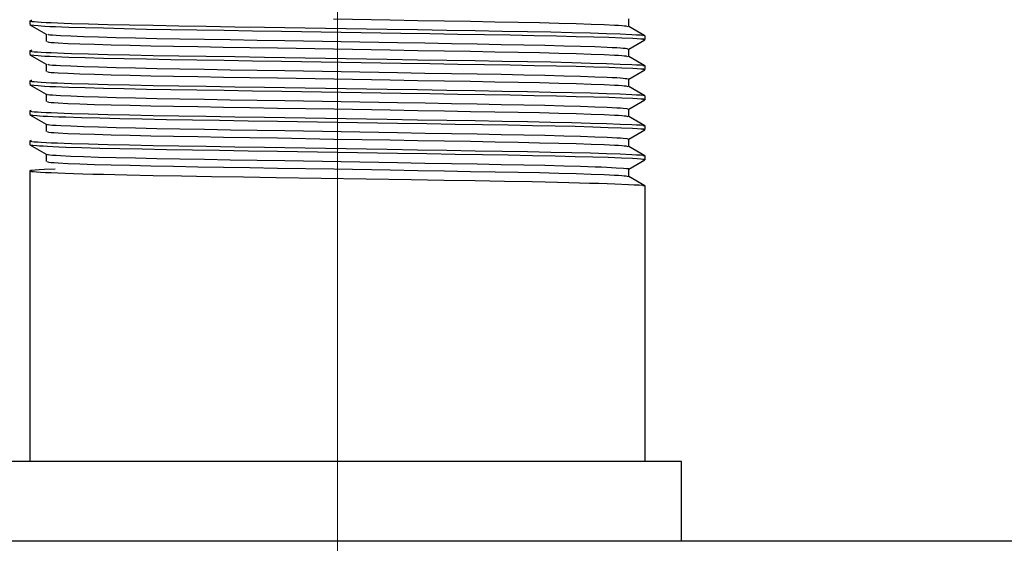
# Model space of a CAD drawing. Header units: millimetres. Extents: x 262469 to 275208, y -32539 to 9411.
# Tile 280 of 428: x 269164 to 269175, y -13358 to -13352. Entities that reach past the tile are written whole.
import ezdxf

# ---------------------------------------------------------------- set-up
doc = ezdxf.new("R2010")
doc.units = ezdxf.units.MM
doc.header["$LTSCALE"] = 100
doc.layers.add('$ IE_TELETECHNIKA', color=5, linetype='Continuous', lineweight=30)

msp = doc.modelspace()

# ---------------------------------------------------------------- linework, layer by layer
at = {"layer": '$ IE_TELETECHNIKA', "color": 7, "linetype": 'Continuous', "lineweight": 5, "ltscale": 20.32}
for p, q in [((269167.836, -13346.544), (269167.836, -13356.984)), ((269167.836, -13356.984), (269167.836, -13359.288))]:
    msp.add_line(p, q, dxfattribs=at)
at = {"layer": '$ IE_TELETECHNIKA', "color": 7, "linetype": 'Continuous'}
for p, q in [((269164.488, -13352.188), (269164.488, -13352.229)), ((269164.489, -13352.23), (269164.665, -13352.333)), ((269164.51, -13352.183), (269164.502, -13352.185)), ((269171.183, -13352.351), (269171.006, -13352.248)), ((269171.007, -13352.249), (269171.007, -13352.168)), ((269164.664, -13352.332), (269164.664, -13352.413)), ((269164.664, -13352.332), (269164.664, -13352.413)), ((269171.184, -13352.393), (269171.184, -13352.352)), ((269171.007, -13352.495), (269171.183, -13352.394)), ((269164.488, -13352.515), (269164.488, -13352.556)), ((269164.489, -13352.557), (269164.665, -13352.659)), ((269164.51, -13352.509), (269164.502, -13352.511)), ((269171.183, -13352.677), (269171.006, -13352.575)), ((269171.007, -13352.576), (269171.007, -13352.495)), ((269164.664, -13352.659), (269164.664, -13352.74)), ((269164.664, -13352.659), (269164.664, -13352.74)), ((269171.184, -13352.719), (269171.184, -13352.678)), ((269171.007, -13352.822), (269171.183, -13352.72)), ((269164.488, -13352.842), (269164.488, -13352.882)), ((269164.489, -13352.884), (269164.666, -13352.986)), ((269164.51, -13352.836), (269164.502, -13352.838)), ((269171.183, -13353.004), (269171.006, -13352.902)), ((269171.007, -13352.902), (269171.007, -13352.821)), ((269164.664, -13352.985), (269164.664, -13353.066)), ((269164.664, -13352.985), (269164.664, -13353.066)), ((269171.184, -13353.046), (269171.184, -13353.005)), ((269171.007, -13353.148), (269171.183, -13353.047)), ((269164.488, -13353.168), (269164.488, -13353.209)), ((269164.489, -13353.21), (269164.666, -13353.312)), ((269171.183, -13353.33), (269171.006, -13353.228)), ((269171.007, -13353.229), (269171.007, -13353.148)), ((269164.664, -13353.312), (269164.664, -13353.393)), ((269164.664, -13353.312), (269164.664, -13353.393)), ((269171.184, -13353.372), (269171.184, -13353.332)), ((269171.007, -13353.475), (269171.183, -13353.373)), ((269164.488, -13353.495), (269164.488, -13353.536)), ((269164.489, -13353.537), (269164.665, -13353.639)), ((269171.183, -13353.657), (269171.006, -13353.555)), ((269171.007, -13353.555), (269171.007, -13353.474)), ((269164.664, -13353.638), (269164.664, -13353.719)), ((269164.664, -13353.638), (269164.664, -13353.719)), ((269171.184, -13353.699), (269171.184, -13353.658)), ((269171.007, -13353.802), (269171.183, -13353.7)), ((269164.488, -13353.821), (269164.488, -13356.984)), ((269171.007, -13353.882), (269171.007, -13353.801)), ((269171.183, -13353.983), (269171.006, -13353.881)), ((269171.184, -13356.984), (269171.184, -13353.985)), ((269171.58, -13356.984), (269164.092, -13356.984)), ((269171.58, -13357.848), (269171.58, -13356.984)), ((269082.876, -13357.848), (269255.676, -13357.848))]:
    msp.add_line(p, q, dxfattribs=at)
for points in [[(269164.502, -13352.185), (269164.487, -13352.19), (269164.493, -13352.192), (269164.509, -13352.195), (269164.535, -13352.197), (269164.57, -13352.2), (269164.613, -13352.202), (269164.664, -13352.205), (269164.722, -13352.208), (269164.788, -13352.21), (269164.862, -13352.213), (269164.942, -13352.216), (269165.125, -13352.221), (269165.336, -13352.227), (269165.572, -13352.232), (269165.831, -13352.237), (269166.111, -13352.242), (269166.407, -13352.247), (269166.719, -13352.252), (269167.041, -13352.257), (269167.707, -13352.268), (269168.378, -13352.279), (269168.707, -13352.284), (269169.027, -13352.289), (269169.335, -13352.294), (269169.628, -13352.299), (269169.903, -13352.304), (269170.158, -13352.309), (269170.388, -13352.315), (269170.589, -13352.32), (269170.764, -13352.326), (269170.913, -13352.331), (269171.04, -13352.336), (269171.092, -13352.339), (269171.134, -13352.342), (269171.164, -13352.344), (269171.179, -13352.347), (269171.177, -13352.349), (269171.16, -13352.352)], [(269164.5, -13352.231), (269164.532, -13352.235), (269164.579, -13352.24), (269164.612, -13352.243), (269164.653, -13352.245), (269164.705, -13352.248), (269164.766, -13352.251), (269164.836, -13352.253), (269164.913, -13352.256), (269165.09, -13352.261), (269165.291, -13352.266), (269165.514, -13352.272), (269165.759, -13352.277), (269166.023, -13352.281), (269166.305, -13352.286), (269166.602, -13352.291), (269166.911, -13352.296), (269167.228, -13352.301), (269167.877, -13352.312), (269168.524, -13352.322), (269168.84, -13352.327), (269169.145, -13352.332), (269169.438, -13352.337), (269169.717, -13352.342), (269169.978, -13352.347), (269170.219, -13352.352), (269170.435, -13352.357), (269170.625, -13352.362), (269170.789, -13352.367), (269170.93, -13352.373), (269171.05, -13352.378), (269171.099, -13352.38), (269171.139, -13352.383), (269171.166, -13352.385), (269171.179, -13352.388), (269171.176, -13352.39), (269171.16, -13352.393)], [(269167.794, -13352.167), (269168.409, -13352.178), (269168.709, -13352.183), (269169.001, -13352.188), (269169.283, -13352.193), (269169.55, -13352.198), (269169.801, -13352.202), (269170.034, -13352.207), (269170.246, -13352.212), (269170.435, -13352.218), (269170.598, -13352.223), (269170.737, -13352.228), (269170.85, -13352.234), (269170.896, -13352.236), (269170.932, -13352.239), (269170.959, -13352.241), (269170.976, -13352.244), (269170.993, -13352.248)], [(269164.683, -13352.333), (269164.689, -13352.337), (269164.707, -13352.34), (269164.736, -13352.342), (269164.775, -13352.345), (269164.822, -13352.347), (269164.935, -13352.353), (269165.073, -13352.358), (269165.236, -13352.363), (269165.425, -13352.368), (269165.637, -13352.374), (269165.87, -13352.379), (269166.121, -13352.383), (269166.388, -13352.388), (269166.669, -13352.393), (269166.962, -13352.398), (269167.262, -13352.403), (269167.877, -13352.414), (269168.49, -13352.424), (269168.788, -13352.429), (269169.078, -13352.434), (269169.356, -13352.439), (269169.619, -13352.444), (269169.865, -13352.449), (269170.093, -13352.454), (269170.299, -13352.459), (269170.481, -13352.464), (269170.638, -13352.469), (269170.77, -13352.475), (269170.826, -13352.477), (269170.875, -13352.48), (269170.916, -13352.482), (269170.947, -13352.485), (269170.97, -13352.487), (269170.984, -13352.49), (269171.001, -13352.495)], [(269164.681, -13352.413), (269164.684, -13352.418), (269164.696, -13352.42), (269164.72, -13352.423), (269164.754, -13352.425), (269164.797, -13352.428), (269164.903, -13352.433), (269165.034, -13352.438), (269165.19, -13352.443), (269165.372, -13352.449), (269165.579, -13352.454), (269165.806, -13352.459), (269166.052, -13352.464), (269166.316, -13352.469), (269166.593, -13352.473), (269166.883, -13352.478), (269167.182, -13352.483), (269167.794, -13352.494), (269168.409, -13352.504), (269168.709, -13352.51), (269169.002, -13352.515), (269169.283, -13352.519), (269169.55, -13352.524), (269169.801, -13352.529), (269170.034, -13352.534), (269170.246, -13352.539), (269170.435, -13352.544), (269170.598, -13352.55), (269170.737, -13352.555), (269170.851, -13352.56), (269170.896, -13352.563), (269170.932, -13352.565), (269170.958, -13352.568), (269170.975, -13352.57), (269170.994, -13352.575)], [(269164.502, -13352.511), (269164.487, -13352.516), (269164.493, -13352.519), (269164.509, -13352.521), (269164.535, -13352.524), (269164.57, -13352.526), (269164.613, -13352.529), (269164.664, -13352.532), (269164.722, -13352.534), (269164.788, -13352.537), (269164.862, -13352.54), (269164.942, -13352.542), (269165.125, -13352.548), (269165.336, -13352.553), (269165.572, -13352.559), (269165.831, -13352.564), (269166.111, -13352.569), (269166.407, -13352.574), (269166.719, -13352.578), (269167.041, -13352.584), (269167.707, -13352.595), (269168.378, -13352.606), (269168.707, -13352.611), (269169.027, -13352.616), (269169.335, -13352.621), (269169.628, -13352.626), (269169.903, -13352.631), (269170.158, -13352.636), (269170.388, -13352.641), (269170.589, -13352.647), (269170.764, -13352.652), (269170.913, -13352.658), (269171.04, -13352.663), (269171.092, -13352.666), (269171.134, -13352.668), (269171.164, -13352.671), (269171.179, -13352.673), (269171.177, -13352.676), (269171.16, -13352.678)], [(269164.5, -13352.557), (269164.532, -13352.562), (269164.579, -13352.567), (269164.612, -13352.569), (269164.653, -13352.572), (269164.705, -13352.574), (269164.766, -13352.577), (269164.836, -13352.58), (269164.913, -13352.582), (269165.09, -13352.588), (269165.291, -13352.593), (269165.514, -13352.598), (269165.759, -13352.603), (269166.023, -13352.608), (269166.306, -13352.613), (269166.602, -13352.617), (269166.911, -13352.622), (269167.228, -13352.628), (269167.877, -13352.638), (269168.524, -13352.649), (269168.84, -13352.654), (269169.145, -13352.659), (269169.438, -13352.663), (269169.717, -13352.668), (269169.978, -13352.673), (269170.219, -13352.678), (269170.435, -13352.683), (269170.625, -13352.689), (269170.789, -13352.694), (269170.93, -13352.699), (269171.05, -13352.704), (269171.099, -13352.707), (269171.139, -13352.709), (269171.166, -13352.712), (269171.179, -13352.714), (269171.176, -13352.717), (269171.16, -13352.719)], [(269164.683, -13352.659), (269164.688, -13352.664), (269164.706, -13352.666), (269164.736, -13352.669), (269164.775, -13352.671), (269164.822, -13352.674), (269164.936, -13352.679), (269165.073, -13352.685), (269165.236, -13352.69), (269165.425, -13352.695), (269165.637, -13352.7), (269165.87, -13352.705), (269166.121, -13352.71), (269166.389, -13352.715), (269166.67, -13352.72), (269166.962, -13352.725), (269167.263, -13352.73), (269167.877, -13352.74), (269168.49, -13352.751), (269168.788, -13352.756), (269169.078, -13352.761), (269169.356, -13352.766), (269169.619, -13352.77), (269169.865, -13352.775), (269170.093, -13352.78), (269170.299, -13352.785), (269170.481, -13352.791), (269170.638, -13352.796), (269170.77, -13352.801), (269170.826, -13352.804), (269170.875, -13352.806), (269170.915, -13352.809), (269170.947, -13352.812), (269170.969, -13352.814), (269170.984, -13352.816), (269171.003, -13352.821)], [(269164.681, -13352.74), (269164.683, -13352.744), (269164.696, -13352.747), (269164.72, -13352.749), (269164.754, -13352.752), (269164.797, -13352.754), (269164.903, -13352.759), (269165.034, -13352.765), (269165.19, -13352.77), (269165.372, -13352.775), (269165.579, -13352.78), (269165.806, -13352.786), (269166.052, -13352.79), (269166.316, -13352.795), (269166.594, -13352.8), (269166.883, -13352.805), (269167.182, -13352.81), (269167.795, -13352.82), (269168.409, -13352.831), (269168.71, -13352.836), (269169.002, -13352.841), (269169.283, -13352.846), (269169.55, -13352.851), (269169.801, -13352.856), (269170.034, -13352.86), (269170.246, -13352.866), (269170.435, -13352.871), (269170.598, -13352.876), (269170.737, -13352.881), (269170.851, -13352.887), (269170.896, -13352.889), (269170.932, -13352.892), (269170.958, -13352.894), (269170.975, -13352.897), (269170.995, -13352.902)], [(269164.502, -13352.838), (269164.487, -13352.843), (269164.493, -13352.845), (269164.509, -13352.848), (269164.535, -13352.85), (269164.57, -13352.853), (269164.613, -13352.855), (269164.664, -13352.858), (269164.722, -13352.861), (269164.788, -13352.863), (269164.862, -13352.866), (269164.942, -13352.869), (269165.125, -13352.874), (269165.336, -13352.88), (269165.572, -13352.885), (269165.831, -13352.89), (269166.111, -13352.895), (269166.407, -13352.9), (269166.719, -13352.905), (269167.041, -13352.91), (269167.707, -13352.921), (269168.378, -13352.932), (269168.707, -13352.937), (269169.027, -13352.943), (269169.335, -13352.947), (269169.628, -13352.952), (269169.903, -13352.957), (269170.158, -13352.963), (269170.388, -13352.968), (269170.589, -13352.973), (269170.764, -13352.979), (269170.913, -13352.984), (269171.04, -13352.99), (269171.092, -13352.992), (269171.134, -13352.995), (269171.164, -13352.997), (269171.179, -13353), (269171.177, -13353.002), (269171.16, -13353.005)], [(269164.5, -13352.884), (269164.532, -13352.889), (269164.579, -13352.893), (269164.612, -13352.896), (269164.653, -13352.898), (269164.705, -13352.901), (269164.766, -13352.904), (269164.836, -13352.906), (269164.914, -13352.909), (269165.09, -13352.914), (269165.291, -13352.92), (269165.514, -13352.925), (269165.759, -13352.93), (269166.023, -13352.935), (269166.306, -13352.939), (269166.603, -13352.944), (269166.911, -13352.949), (269167.229, -13352.954), (269167.877, -13352.965), (269168.525, -13352.975), (269168.84, -13352.98), (269169.145, -13352.985), (269169.439, -13352.99), (269169.717, -13352.995), (269169.978, -13353), (269170.219, -13353.005), (269170.435, -13353.01), (269170.625, -13353.015), (269170.789, -13353.02), (269170.93, -13353.026), (269171.05, -13353.031), (269171.099, -13353.033), (269171.139, -13353.036), (269171.166, -13353.038), (269171.179, -13353.041), (269171.176, -13353.043), (269171.16, -13353.046)], [(269164.683, -13352.986), (269164.681, -13352.988), (269164.687, -13352.99), (269164.706, -13352.993), (269164.736, -13352.995), (269164.776, -13352.998), (269164.823, -13353.001), (269164.936, -13353.006), (269165.073, -13353.011), (269165.237, -13353.016), (269165.426, -13353.022), (269165.638, -13353.027), (269165.871, -13353.032), (269166.122, -13353.037), (269166.389, -13353.041), (269166.67, -13353.046), (269166.963, -13353.051), (269167.263, -13353.056), (269167.877, -13353.067), (269168.49, -13353.077), (269168.789, -13353.082), (269169.078, -13353.087), (269169.356, -13353.092), (269169.619, -13353.097), (269169.866, -13353.102), (269170.093, -13353.107), (269170.299, -13353.112), (269170.481, -13353.117), (269170.638, -13353.123), (269170.77, -13353.128), (269170.826, -13353.13), (269170.875, -13353.133), (269170.915, -13353.136), (269170.946, -13353.138), (269170.985, -13353.143), (269171.004, -13353.148)], [(269164.682, -13353.066), (269164.682, -13353.071), (269164.695, -13353.073), (269164.72, -13353.076), (269164.754, -13353.078), (269164.797, -13353.081), (269164.903, -13353.086), (269165.034, -13353.091), (269165.19, -13353.097), (269165.373, -13353.102), (269165.579, -13353.107), (269165.806, -13353.112), (269166.052, -13353.117), (269166.316, -13353.122), (269166.594, -13353.126), (269166.883, -13353.131), (269167.182, -13353.137), (269167.795, -13353.147), (269168.409, -13353.158), (269168.71, -13353.163), (269169.002, -13353.168), (269169.283, -13353.173), (269169.55, -13353.177), (269169.802, -13353.182), (269170.034, -13353.187), (269170.246, -13353.192), (269170.435, -13353.197), (269170.599, -13353.203), (269170.738, -13353.208), (269170.851, -13353.213), (269170.895, -13353.216), (269170.931, -13353.218), (269170.957, -13353.221), (269170.975, -13353.223), (269170.996, -13353.228)], [(269164.502, -13353.164), (269164.487, -13353.169), (269164.493, -13353.172), (269164.509, -13353.174), (269164.535, -13353.177), (269164.57, -13353.179), (269164.613, -13353.182), (269164.664, -13353.185), (269164.722, -13353.187), (269164.788, -13353.19), (269164.862, -13353.193), (269164.942, -13353.196), (269165.125, -13353.201), (269165.336, -13353.206), (269165.572, -13353.212), (269165.831, -13353.217), (269166.111, -13353.222), (269166.407, -13353.227), (269166.719, -13353.232), (269167.041, -13353.237), (269167.707, -13353.248), (269168.378, -13353.259), (269168.707, -13353.264), (269169.027, -13353.269), (269169.335, -13353.274), (269169.628, -13353.279), (269169.903, -13353.284), (269170.158, -13353.289), (269170.388, -13353.294), (269170.589, -13353.3), (269170.764, -13353.305), (269170.913, -13353.311), (269171.04, -13353.316), (269171.092, -13353.319), (269171.134, -13353.321), (269171.164, -13353.324), (269171.179, -13353.327), (269171.177, -13353.329), (269171.16, -13353.332)], [(269164.488, -13353.209), (269164.519, -13353.214), (269164.563, -13353.219), (269164.594, -13353.221), (269164.633, -13353.224), (269164.681, -13353.226), (269164.738, -13353.229), (269164.805, -13353.232), (269164.88, -13353.234), (269165.051, -13353.24), (269165.249, -13353.245), (269165.469, -13353.25), (269165.712, -13353.255), (269165.975, -13353.26), (269166.257, -13353.265), (269166.554, -13353.27), (269166.863, -13353.275), (269167.182, -13353.28), (269167.835, -13353.291), (269168.489, -13353.301), (269168.807, -13353.306), (269169.116, -13353.311), (269169.413, -13353.316), (269169.695, -13353.321), (269169.96, -13353.326), (269170.204, -13353.331), (269170.423, -13353.336), (269170.616, -13353.341), (269170.783, -13353.347), (269170.926, -13353.352), (269171.048, -13353.357), (269171.098, -13353.36), (269171.138, -13353.362), (269171.165, -13353.365), (269171.179, -13353.367), (269171.176, -13353.37), (269171.16, -13353.372)], [(269164.682, -13353.312), (269164.68, -13353.315), (269164.687, -13353.317), (269164.706, -13353.32), (269164.736, -13353.322), (269164.776, -13353.325), (269164.824, -13353.327), (269164.936, -13353.332), (269165.073, -13353.338), (269165.237, -13353.343), (269165.426, -13353.348), (269165.638, -13353.353), (269165.871, -13353.358), (269166.122, -13353.363), (269166.39, -13353.368), (269166.671, -13353.373), (269166.963, -13353.378), (269167.263, -13353.383), (269167.878, -13353.393), (269168.49, -13353.404), (269168.789, -13353.409), (269169.078, -13353.414), (269169.356, -13353.419), (269169.619, -13353.424), (269169.866, -13353.428), (269170.093, -13353.433), (269170.299, -13353.439), (269170.481, -13353.444), (269170.638, -13353.449), (269170.77, -13353.454), (269170.826, -13353.457), (269170.875, -13353.46), (269170.915, -13353.462), (269170.946, -13353.465), (269170.985, -13353.47), (269171.006, -13353.474)], [(269164.682, -13353.393), (269164.681, -13353.397), (269164.695, -13353.4), (269164.719, -13353.402), (269164.754, -13353.405), (269164.797, -13353.407), (269164.903, -13353.413), (269165.034, -13353.418), (269165.19, -13353.423), (269165.373, -13353.428), (269165.579, -13353.434), (269165.806, -13353.439), (269166.053, -13353.444), (269166.316, -13353.448), (269166.594, -13353.453), (269166.883, -13353.458), (269167.182, -13353.463), (269167.795, -13353.474), (269168.409, -13353.484), (269168.71, -13353.489), (269169.002, -13353.494), (269169.283, -13353.499), (269169.551, -13353.504), (269169.802, -13353.509), (269170.034, -13353.514), (269170.246, -13353.519), (269170.435, -13353.524), (269170.599, -13353.529), (269170.738, -13353.535), (269170.798, -13353.537), (269170.851, -13353.54), (269170.895, -13353.542), (269170.931, -13353.545), (269170.957, -13353.547), (269170.975, -13353.55), (269170.998, -13353.555)], [(269164.502, -13353.491), (269164.487, -13353.496), (269164.493, -13353.498), (269164.509, -13353.501), (269164.535, -13353.503), (269164.57, -13353.506), (269164.613, -13353.509), (269164.664, -13353.511), (269164.722, -13353.514), (269164.788, -13353.517), (269164.862, -13353.519), (269164.942, -13353.522), (269165.125, -13353.528), (269165.336, -13353.533), (269165.572, -13353.538), (269165.831, -13353.543), (269166.111, -13353.548), (269166.407, -13353.553), (269166.719, -13353.558), (269167.041, -13353.563), (269167.707, -13353.574), (269168.378, -13353.585), (269168.707, -13353.591), (269169.027, -13353.596), (269169.335, -13353.601), (269169.628, -13353.606), (269169.903, -13353.611), (269170.158, -13353.616), (269170.388, -13353.621), (269170.589, -13353.626), (269170.764, -13353.632), (269170.913, -13353.637), (269171.04, -13353.643), (269171.092, -13353.645), (269171.134, -13353.648), (269171.164, -13353.651), (269171.179, -13353.653), (269171.177, -13353.656), (269171.16, -13353.658)], [(269164.488, -13353.536), (269164.519, -13353.54), (269164.563, -13353.545), (269164.594, -13353.548), (269164.633, -13353.55), (269164.681, -13353.553), (269164.738, -13353.556), (269164.805, -13353.558), (269164.88, -13353.561), (269165.051, -13353.566), (269165.249, -13353.572), (269165.469, -13353.577), (269165.712, -13353.582), (269165.975, -13353.587), (269166.257, -13353.592), (269166.554, -13353.596), (269166.863, -13353.601), (269167.182, -13353.607), (269167.835, -13353.617), (269168.489, -13353.628), (269168.807, -13353.633), (269169.116, -13353.638), (269169.413, -13353.643), (269169.695, -13353.648), (269169.96, -13353.652), (269170.204, -13353.658), (269170.423, -13353.663), (269170.616, -13353.668), (269170.783, -13353.673), (269170.926, -13353.679), (269171.048, -13353.684), (269171.098, -13353.687), (269171.138, -13353.689), (269171.165, -13353.692), (269171.179, -13353.694), (269171.176, -13353.696), (269171.16, -13353.699)], [(269164.682, -13353.639), (269164.679, -13353.641), (269164.685, -13353.644), (269164.705, -13353.646), (269164.735, -13353.649), (269164.776, -13353.651), (269164.823, -13353.654), (269164.936, -13353.659), (269165.072, -13353.664), (269165.236, -13353.67), (269165.425, -13353.675), (269165.637, -13353.68), (269165.87, -13353.685), (269166.121, -13353.69), (269166.388, -13353.694), (269166.669, -13353.699), (269166.962, -13353.704), (269167.262, -13353.709), (269167.876, -13353.72), (269168.489, -13353.73), (269168.788, -13353.736), (269169.077, -13353.741), (269169.355, -13353.745), (269169.619, -13353.75), (269169.865, -13353.755), (269170.092, -13353.76), (269170.298, -13353.765), (269170.481, -13353.77), (269170.639, -13353.776), (269170.707, -13353.778), (269170.768, -13353.781), (269170.869, -13353.786), (269170.949, -13353.791), (269170.981, -13353.794), (269171.003, -13353.796), (269171.013, -13353.798), (269171.005, -13353.801)], [(269164.682, -13353.719), (269164.68, -13353.724), (269164.694, -13353.726), (269164.719, -13353.729), (269164.754, -13353.731), (269164.798, -13353.734), (269164.903, -13353.739), (269165.034, -13353.744), (269165.19, -13353.75), (269165.373, -13353.755), (269165.579, -13353.76), (269165.806, -13353.765), (269166.053, -13353.77), (269166.316, -13353.775), (269166.594, -13353.78), (269166.884, -13353.785), (269167.182, -13353.79), (269167.795, -13353.8), (269168.41, -13353.811), (269168.71, -13353.816), (269169.002, -13353.821), (269169.283, -13353.826), (269169.551, -13353.83), (269169.802, -13353.835), (269170.035, -13353.84), (269170.246, -13353.845), (269170.435, -13353.851), (269170.599, -13353.856), (269170.738, -13353.861), (269170.798, -13353.864), (269170.851, -13353.866), (269170.895, -13353.869), (269170.93, -13353.872), (269170.957, -13353.874), (269170.975, -13353.876), (269170.999, -13353.881)], [(269164.763, -13353.801), (269164.643, -13353.807), (269164.59, -13353.81), (269164.546, -13353.813), (269164.513, -13353.815), (269164.494, -13353.818), (269164.488, -13353.821), (269164.491, -13353.823), (269164.505, -13353.826), (269164.528, -13353.829), (269164.561, -13353.832), (269164.604, -13353.835), (269164.657, -13353.837), (269164.72, -13353.84), (269164.792, -13353.843), (269164.874, -13353.846), (269164.965, -13353.849), (269165.065, -13353.852), (269165.173, -13353.855), (269165.29, -13353.858), (269165.414, -13353.861), (269165.545, -13353.864), (269165.829, -13353.87), (269166.137, -13353.875), (269166.466, -13353.881), (269166.812, -13353.886), (269167.17, -13353.892), (269168.64, -13353.916), (269168.994, -13353.922), (269169.333, -13353.927), (269169.655, -13353.933), (269169.955, -13353.938), (269170.096, -13353.941), (269170.229, -13353.944), (269170.354, -13353.947), (269170.471, -13353.95), (269170.58, -13353.953), (269170.679, -13353.956), (269170.771, -13353.959), (269170.856, -13353.962), (269171.004, -13353.968), (269171.067, -13353.971), (269171.119, -13353.974), (269171.156, -13353.976), (269171.177, -13353.979), (269171.178, -13353.982), (269171.16, -13353.985)]]:
    msp.add_lwpolyline(points, dxfattribs=at)

doc.saveas('drawing.dxf')
